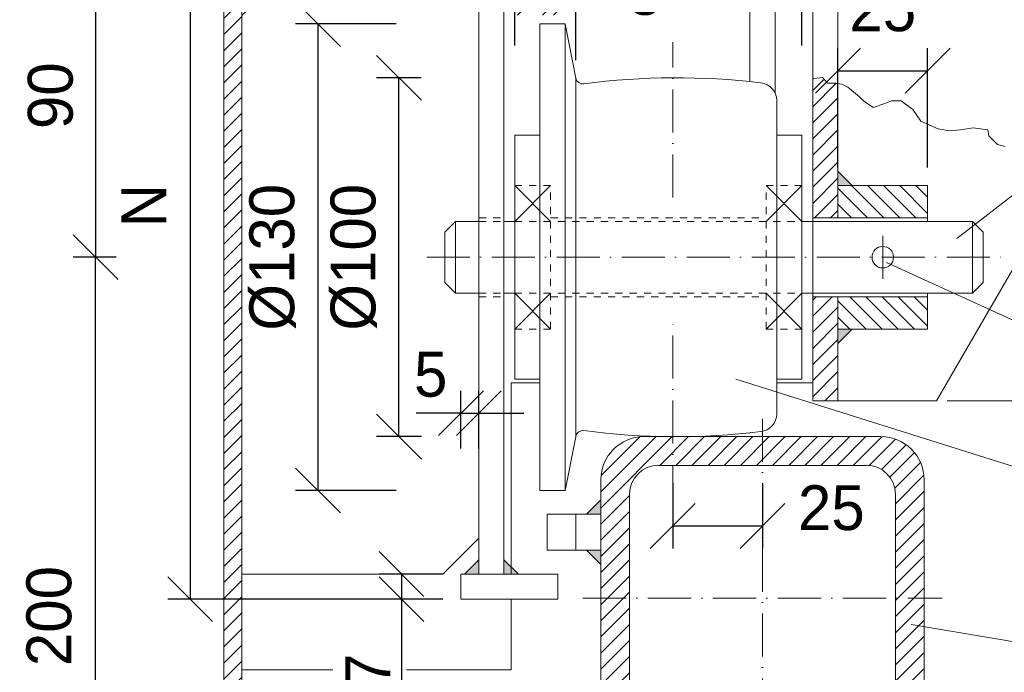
# Model space of a CAD drawing. Header units: millimetres. Extents: x -3395 to 5934498, y -177084 to 63013.
# Tile 579 of 652: x 146448 to 146722, y -39291 to -39109. Entities that reach past the tile are written whole.
import ezdxf

# ---------------------------------------------------------------- set-up
doc = ezdxf.new("R2010")
doc.units = ezdxf.units.MM
doc.linetypes.add('ACAD_ISO10W100', pattern=[18, 12, -3, 0, -3])
doc.linetypes.add('JIS_02_1.0', pattern=[2, 1, -1])
doc.layers.add('Bemaßung', color=7, linetype='Continuous', lineweight=9)
doc.layers.add('Beschriftung', color=7, linetype='Continuous', lineweight=9)
doc.dimstyles.new('DIN', dxfattribs={"dimtxt": 2.5, "dimasz": 2.5, "dimexe": 1.25, "dimexo": 0.625, "dimtad": 1, "dimtih": 1, "dimdec": 4, "dimdsep": 46, "dimlunit": 6, "dimtxsty": 'Standard', "dimcen": 2.5, "dimadec": 0, "dimazin": 0, "dimtfac": 1, "dimtdec": 4, "dimtmove": 0, "dimatfit": 3, "dimfxl": 0, "dimtvp": 1, "dimtolj": 1, "dimtzin": 0, "dimarcsym": 0})
pattern_1 = [(45, (0, -2380.815), (-2.24506403, 2.24506403), [])]

# ---------------------------------------------------------------- blocks, each defined once
blk = doc.blocks.new('_Oblique')
at = {"color": 0, "linetype": 'ByBlock', "lineweight": -2}
blk.add_line((-0.5, -0.5), (0.5, 0.5), dxfattribs=at)
blk = doc.blocks.new('*D679')
at = {"layer": 'Bemaßung', "color": 0, "lineweight": -2, "transparency": 16777216}
for p, q in [((146585.9, -39116.6), (146585.9, -39086.2)), ((146665.9, -39116.6), (146665.9, -39086.2)), ((146585.9, -39092.45), (146665.9, -39092.45))]:
    blk.add_line(p, q, dxfattribs=at)
at = {"layer": 'DEFPOINTS', "color": 0, "transparency": 16777216}
for p in [(146665.9, -39092.45), (146585.9, -39141.6), (146665.9, -39141.6)]:
    blk.add_point(p, dxfattribs=at)
at = {"layer": 'Bemaßung', "color": 0, "lineweight": -2, "transparency": 16777216, "xscale": 12.5, "yscale": 12.5, "zscale": 12.5, "rotation": 180}
blk.add_blockref('_Oblique', (146585.9, -39092.45), dxfattribs=at)
at = {"layer": 'Bemaßung', "color": 0, "lineweight": -2, "transparency": 16777216, "xscale": 12.5, "yscale": 12.5, "zscale": 12.5}
blk.add_blockref('_Oblique', (146665.9, -39092.45), dxfattribs=at)
at = {"layer": 'Bemaßung', "color": 0, "transparency": 16777216, "insert": (146625.9, -39083.07), "char_height": 12.5, "attachment_point": 5}
blk.add_mtext('\\A1;80', dxfattribs=at)
blk = doc.blocks.new('*D680')
at = {"layer": 'Bemaßung', "color": 0, "lineweight": -2, "transparency": 16777216}
for p, q in [((146592.88, -39105.6), (146592.88, -39095.65)), ((146599.9, -39105.6), (146599.9, -39095.65)), ((146592.88, -39101.9), (146554.21, -39101.9)), ((146599.9, -39101.9), (146592.88, -39101.9))]:
    blk.add_line(p, q, dxfattribs=at)
at = {"layer": 'DEFPOINTS', "color": 0, "transparency": 16777216}
for p in [(146599.9, -39101.9), (146592.88, -39110.6), (146599.9, -39110.6)]:
    blk.add_point(p, dxfattribs=at)
at = {"layer": 'Bemaßung', "color": 0, "lineweight": -2, "transparency": 16777216, "xscale": 12.5, "yscale": 12.5, "zscale": 12.5, "rotation": 180}
blk.add_blockref('_Oblique', (146592.88, -39101.9), dxfattribs=at)
at = {"layer": 'Bemaßung', "color": 0, "lineweight": -2, "transparency": 16777216, "xscale": 12.5, "yscale": 12.5, "zscale": 12.5}
blk.add_blockref('_Oblique', (146599.9, -39101.9), dxfattribs=at)
at = {"layer": 'Bemaßung', "color": 0, "transparency": 16777216, "insert": (146561.5, -39092.52), "char_height": 12.5, "attachment_point": 5}
blk.add_mtext('\\A1;7', dxfattribs=at)
blk = doc.blocks.new('*D681')
at = {"layer": 'Bemaßung', "color": 0, "lineweight": -2, "transparency": 16777216}
for p, q in [((146599.9, -39105.6), (146599.9, -39095.65)), ((146602.92, -39120.7), (146602.92, -39095.65)), ((146599.9, -39101.9), (146587.4, -39101.9)), ((146602.92, -39101.9), (146599.9, -39101.9)), ((146602.92, -39101.9), (146615.42, -39101.9))]:
    blk.add_line(p, q, dxfattribs=at)
at = {"layer": 'DEFPOINTS', "color": 0, "transparency": 16777216}
for p in [(146599.9, -39101.9), (146599.9, -39110.6), (146602.92, -39125.7)]:
    blk.add_point(p, dxfattribs=at)
at = {"layer": 'Bemaßung', "color": 0, "lineweight": -2, "transparency": 16777216, "xscale": 12.5, "yscale": 12.5, "zscale": 12.5}
blk.add_blockref('_Oblique', (146599.9, -39101.9), dxfattribs=at)
at = {"layer": 'Bemaßung', "color": 0, "lineweight": -2, "transparency": 16777216, "xscale": 12.5, "yscale": 12.5, "zscale": 12.5, "rotation": 180}
blk.add_blockref('_Oblique', (146602.92, -39101.9), dxfattribs=at)
at = {"layer": 'Bemaßung', "color": 0, "transparency": 16777216, "insert": (146622.12, -39101.9), "char_height": 12.5, "attachment_point": 5}
blk.add_mtext('\\A1;3', dxfattribs=at)
blk = doc.blocks.new('*D685')
at = {"layer": 'Bemaßung', "color": 0, "lineweight": -2, "transparency": 16777216}
for p, q in [((146675.9, -39150.6), (146675.9, -39117.38)), ((146700.9, -39150.6), (146700.9, -39117.38)), ((146675.9, -39123.63), (146700.9, -39123.63))]:
    blk.add_line(p, q, dxfattribs=at)
at = {"layer": 'DEFPOINTS', "color": 0, "transparency": 16777216}
for p in [(146700.9, -39123.63), (146675.9, -39155.6), (146700.9, -39155.6)]:
    blk.add_point(p, dxfattribs=at)
at = {"layer": 'Bemaßung', "color": 0, "lineweight": -2, "transparency": 16777216, "xscale": 12.5, "yscale": 12.5, "zscale": 12.5, "rotation": 180}
blk.add_blockref('_Oblique', (146675.9, -39123.63), dxfattribs=at)
at = {"layer": 'Bemaßung', "color": 0, "lineweight": -2, "transparency": 16777216, "xscale": 12.5, "yscale": 12.5, "zscale": 12.5}
blk.add_blockref('_Oblique', (146700.9, -39123.63), dxfattribs=at)
at = {"layer": 'Bemaßung', "color": 0, "transparency": 16777216, "insert": (146688.4, -39106.45), "char_height": 12.5, "attachment_point": 5}
blk.add_mtext('\\A1;25', dxfattribs=at)
blk = doc.blocks.new('*D686')
at = {"layer": 'Bemaßung', "color": 0, "lineweight": -2, "transparency": 16777216}
for p, q in [((146738.4, -39165.6), (146751.36, -39165.6)), ((146745.11, -39165.6), (146745.11, -39185.6)), ((146738.4, -39185.6), (146751.36, -39185.6))]:
    blk.add_line(p, q, dxfattribs=at)
at = {"layer": 'DEFPOINTS', "color": 0, "transparency": 16777216}
for p in [(146713.4, -39165.6), (146713.4, -39185.6), (146745.11, -39185.6)]:
    blk.add_point(p, dxfattribs=at)
at = {"layer": 'Bemaßung', "color": 0, "lineweight": -2, "transparency": 16777216, "xscale": 12.5, "yscale": 12.5, "zscale": 12.5}
for p, rotation in [((146745.11, -39165.6), 90), ((146745.11, -39185.6), 270)]:
    blk.add_blockref('_Oblique', p, dxfattribs=dict(at, rotation=rotation))
at = {"layer": 'Bemaßung', "color": 0, "transparency": 16777216, "insert": (146762.23, -39175.6), "char_height": 12.5, "attachment_point": 5, "rotation": 90}
blk.add_mtext('\\A1;%%C20', dxfattribs=at)
blk = doc.blocks.new('*D687')
at = {"layer": 'Bemaßung', "color": 0, "lineweight": -2, "transparency": 16777216}
for p, q in [((146740.9, -39155.6), (146791.44, -39155.6)), ((146785.19, -39155.6), (146785.19, -39195.6)), ((146740.9, -39195.6), (146791.44, -39195.6))]:
    blk.add_line(p, q, dxfattribs=at)
at = {"layer": 'DEFPOINTS', "color": 0, "transparency": 16777216}
for p in [(146700.9, -39155.6), (146700.9, -39195.6), (146785.19, -39195.6)]:
    blk.add_point(p, dxfattribs=at)
at = {"layer": 'Bemaßung', "color": 0, "lineweight": -2, "transparency": 16777216, "xscale": 12.5, "yscale": 12.5, "zscale": 12.5}
for p, rotation in [((146785.19, -39155.6), 90), ((146785.19, -39195.6), 270)]:
    blk.add_blockref('_Oblique', p, dxfattribs=dict(at, rotation=rotation))
at = {"layer": 'Bemaßung', "color": 0, "transparency": 16777216, "insert": (146802.44, -39175.6), "char_height": 12.5, "attachment_point": 5, "rotation": 90}
blk.add_mtext('\\A1;%%C40', dxfattribs=at)
blk = doc.blocks.new('*D689')
at = {"layer": 'Bemaßung', "color": 0, "lineweight": -2, "transparency": 16777216}
for p, q in [((146769.9, -39215.59), (146836.71, -39215.59)), ((146830.46, -39215.59), (146830.46, -39225.59)), ((146732.9, -39225.59), (146836.71, -39225.59)), ((146830.46, -39225.59), (146830.46, -39258.93))]:
    blk.add_line(p, q, dxfattribs=at)
at = {"layer": 'DEFPOINTS', "color": 0, "transparency": 16777216}
for p in [(146724.9, -39215.59), (146830.46, -39215.59), (146687.9, -39225.59)]:
    blk.add_point(p, dxfattribs=at)
at = {"layer": 'Bemaßung', "color": 0, "lineweight": -2, "transparency": 16777216, "xscale": 12.5, "yscale": 12.5, "zscale": 12.5}
for p, rotation in [((146830.46, -39215.59), 90), ((146830.46, -39225.59), 270)]:
    blk.add_blockref('_Oblique', p, dxfattribs=dict(at, rotation=rotation))
at = {"layer": 'Bemaßung', "color": 0, "transparency": 16777216, "insert": (146821.08, -39248.51), "char_height": 12.5, "attachment_point": 5, "rotation": 90}
blk.add_mtext('\\A1;10', dxfattribs=at)
blk = doc.blocks.new('*D698')
at = {"layer": 'Bemaßung', "color": 0, "lineweight": -2, "transparency": 16777216}
for p, q in [((146629.9, -39238.59), (146629.9, -39256.72)), ((146654.9, -39238.59), (146654.9, -39256.72)), ((146629.9, -39250.47), (146654.9, -39250.47))]:
    blk.add_line(p, q, dxfattribs=at)
at = {"layer": 'DEFPOINTS', "color": 0, "transparency": 16777216}
for p in [(146629.9, -39233.59), (146654.9, -39233.59), (146654.9, -39250.47)]:
    blk.add_point(p, dxfattribs=at)
at = {"layer": 'Bemaßung', "color": 0, "lineweight": -2, "transparency": 16777216, "xscale": 12.5, "yscale": 12.5, "zscale": 12.5, "rotation": 180}
blk.add_blockref('_Oblique', (146629.9, -39250.47), dxfattribs=at)
at = {"layer": 'Bemaßung', "color": 0, "lineweight": -2, "transparency": 16777216, "xscale": 12.5, "yscale": 12.5, "zscale": 12.5}
blk.add_blockref('_Oblique', (146654.9, -39250.47), dxfattribs=at)
at = {"layer": 'Bemaßung', "color": 0, "transparency": 16777216, "insert": (146674.07, -39245.46), "char_height": 12.5, "attachment_point": 5}
blk.add_mtext('\\A1;25', dxfattribs=at)
blk = doc.blocks.new('*D699')
at = {"layer": 'Bemaßung', "color": 0, "lineweight": -2, "transparency": 16777216}
for p, q in [((146565.9, -39078.87), (146489.26, -39078.87)), ((146495.51, -39078.87), (146495.51, -39270.87)), ((146565.9, -39270.87), (146489.26, -39270.87))]:
    blk.add_line(p, q, dxfattribs=at)
at = {"layer": 'DEFPOINTS', "color": 0, "transparency": 16777216}
for p in [(146575.9, -39078.87), (146495.51, -39270.87), (146575.9, -39270.87)]:
    blk.add_point(p, dxfattribs=at)
at = {"layer": 'Bemaßung', "color": 0, "lineweight": -2, "transparency": 16777216, "xscale": 12.5, "yscale": 12.5, "zscale": 12.5}
for p, rotation in [((146495.51, -39078.87), 90), ((146495.51, -39270.87), 270)]:
    blk.add_blockref('_Oblique', p, dxfattribs=dict(at, rotation=rotation))
at = {"layer": 'Bemaßung', "color": 0, "transparency": 16777216, "insert": (146482.59, -39161.22), "char_height": 12.5, "attachment_point": 5, "rotation": 90}
blk.add_mtext('\\A1;N', dxfattribs=at)
blk = doc.blocks.new('*D700')
at = {"layer": 'Bemaßung', "color": 0, "lineweight": -2, "transparency": 16777216}
for p, q in [((146565.9, -39263.87), (146548.1, -39263.87)), ((146554.35, -39263.87), (146554.35, -39270.87)), ((146565.9, -39270.87), (146548.1, -39270.87)), ((146554.35, -39270.87), (146554.35, -39297.95))]:
    blk.add_line(p, q, dxfattribs=at)
at = {"layer": 'DEFPOINTS', "color": 0, "transparency": 16777216}
for p in [(146554.35, -39263.87), (146570.9, -39263.87), (146570.9, -39270.87)]:
    blk.add_point(p, dxfattribs=at)
at = {"layer": 'Bemaßung', "color": 0, "lineweight": -2, "transparency": 16777216, "xscale": 12.5, "yscale": 12.5, "zscale": 12.5}
for p, rotation in [((146554.35, -39263.87), 90), ((146554.35, -39270.87), 270)]:
    blk.add_blockref('_Oblique', p, dxfattribs=dict(at, rotation=rotation))
at = {"layer": 'Bemaßung', "color": 0, "transparency": 16777216, "insert": (146544.98, -39290.66), "char_height": 12.5, "attachment_point": 5, "rotation": 90}
blk.add_mtext('\\A1;7', dxfattribs=at)
blk = doc.blocks.new('*D701')
at = {"layer": 'Bemaßung', "color": 0, "lineweight": -2, "transparency": 16777216}
for p, q in [((146570.9, -39228.87), (146570.9, -39212.78)), ((146575.9, -39228.87), (146575.9, -39212.78)), ((146570.9, -39219.03), (146558.4, -39219.03)), ((146570.9, -39219.03), (146575.9, -39219.03)), ((146575.9, -39219.03), (146588.4, -39219.03))]:
    blk.add_line(p, q, dxfattribs=at)
at = {"layer": 'DEFPOINTS', "color": 0, "transparency": 16777216}
for p in [(146575.9, -39219.03), (146570.9, -39263.87), (146575.9, -39263.87)]:
    blk.add_point(p, dxfattribs=at)
at = {"layer": 'Bemaßung', "color": 0, "lineweight": -2, "transparency": 16777216, "xscale": 12.5, "yscale": 12.5, "zscale": 12.5}
blk.add_blockref('_Oblique', (146570.9, -39219.03), dxfattribs=at)
at = {"layer": 'Bemaßung', "color": 0, "lineweight": -2, "transparency": 16777216, "xscale": 12.5, "yscale": 12.5, "zscale": 12.5, "rotation": 180}
blk.add_blockref('_Oblique', (146575.9, -39219.03), dxfattribs=at)
at = {"layer": 'Bemaßung', "color": 0, "transparency": 16777216, "insert": (146562.5, -39208.29), "char_height": 12.5, "attachment_point": 5}
blk.add_mtext('\\A1;5', dxfattribs=at)
blk = doc.blocks.new('*D702')
at = {"layer": 'Bemaßung', "color": 0, "lineweight": -2, "transparency": 16777216}
for p, q in [((146552.88, -39110.6), (146524.83, -39110.6)), ((146531.08, -39110.6), (146531.08, -39240.6)), ((146552.88, -39240.6), (146524.83, -39240.6))]:
    blk.add_line(p, q, dxfattribs=at)
at = {"layer": 'DEFPOINTS', "color": 0, "transparency": 16777216}
for p in [(146592.88, -39110.6), (146531.08, -39240.6), (146592.88, -39240.6)]:
    blk.add_point(p, dxfattribs=at)
at = {"layer": 'Bemaßung', "color": 0, "lineweight": -2, "transparency": 16777216, "xscale": 12.5, "yscale": 12.5, "zscale": 12.5}
for p, rotation in [((146531.08, -39110.6), 90), ((146531.08, -39240.6), 270)]:
    blk.add_blockref('_Oblique', p, dxfattribs=dict(at, rotation=rotation))
at = {"layer": 'Bemaßung', "color": 0, "transparency": 16777216, "insert": (146518.47, -39175.6), "char_height": 12.5, "attachment_point": 5, "rotation": 90}
blk.add_mtext('\\A1;%%C130', dxfattribs=at)
blk = doc.blocks.new('*D703')
at = {"layer": 'Bemaßung', "color": 0, "lineweight": -2, "transparency": 16777216}
for p, q in [((146559.79, -39125.6), (146547.4, -39125.6)), ((146553.65, -39225.59), (146553.65, -39125.6)), ((146559.9, -39225.59), (146547.4, -39225.59))]:
    blk.add_line(p, q, dxfattribs=at)
at = {"layer": 'DEFPOINTS', "color": 0, "transparency": 16777216}
for p in [(146553.65, -39125.6), (146629.79, -39125.6), (146629.9, -39225.59)]:
    blk.add_point(p, dxfattribs=at)
at = {"layer": 'Bemaßung', "color": 0, "lineweight": -2, "transparency": 16777216, "xscale": 12.5, "yscale": 12.5, "zscale": 12.5}
for p, rotation in [((146553.65, -39125.6), 90), ((146553.65, -39225.59), 270)]:
    blk.add_blockref('_Oblique', p, dxfattribs=dict(at, rotation=rotation))
at = {"layer": 'Bemaßung', "color": 0, "transparency": 16777216, "insert": (146541.08, -39175.6), "char_height": 12.5, "attachment_point": 5, "rotation": 90}
blk.add_mtext('\\A1;%%C100', dxfattribs=at)
blk = doc.blocks.new('*D705')
at = {"layer": 'Bemaßung', "color": 0, "lineweight": -2, "transparency": 16777216}
for p, q in [((146474.9, -39175.59), (146462.9, -39175.59)), ((146469.15, -39375.59), (146469.15, -39175.59)), ((146502.13, -39375.59), (146462.9, -39375.59))]:
    blk.add_line(p, q, dxfattribs=at)
at = {"layer": 'DEFPOINTS', "color": 0, "transparency": 16777216}
for p in [(146469.15, -39175.59), (146504.9, -39175.59), (146532.13, -39375.59)]:
    blk.add_point(p, dxfattribs=at)
at = {"layer": 'Bemaßung', "color": 0, "lineweight": -2, "transparency": 16777216, "xscale": 12.5, "yscale": 12.5, "zscale": 12.5}
for p, rotation in [((146469.15, -39175.59), 90), ((146469.15, -39375.59), 270)]:
    blk.add_blockref('_Oblique', p, dxfattribs=dict(at, rotation=rotation))
at = {"layer": 'Bemaßung', "color": 0, "transparency": 16777216, "insert": (146456.22, -39275.59), "char_height": 12.5, "attachment_point": 5, "rotation": 90}
blk.add_mtext('\\A1;200', dxfattribs=at)
blk = doc.blocks.new('*D706')
at = {"layer": 'Bemaßung', "color": 0, "lineweight": -2, "transparency": 16777216}
for p, q in [((146474.9, -39085.59), (146462.9, -39085.59)), ((146469.15, -39085.59), (146469.15, -39175.59)), ((146474.9, -39175.59), (146462.9, -39175.59))]:
    blk.add_line(p, q, dxfattribs=at)
at = {"layer": 'DEFPOINTS', "color": 0, "transparency": 16777216}
for p in [(146504.9, -39085.59), (146469.15, -39175.59), (146504.9, -39175.59)]:
    blk.add_point(p, dxfattribs=at)
at = {"layer": 'Bemaßung', "color": 0, "lineweight": -2, "transparency": 16777216, "xscale": 12.5, "yscale": 12.5, "zscale": 12.5}
for p, rotation in [((146469.15, -39085.59), 90), ((146469.15, -39175.59), 270)]:
    blk.add_blockref('_Oblique', p, dxfattribs=dict(at, rotation=rotation))
at = {"layer": 'Bemaßung', "color": 0, "transparency": 16777216, "insert": (146456.62, -39130.59), "char_height": 12.5, "attachment_point": 5, "rotation": 90}
blk.add_mtext('\\A1;90', dxfattribs=at)

msp = doc.modelspace()

# ---------------------------------------------------------------- hatches: boundary and pattern name
at = {"lineweight": 5}
h = msp.add_hatch(dxfattribs=at)
h.set_pattern_fill('ANSI31', color=0)
h.set_pattern_definition(pattern_1)
edge = h.paths.add_edge_path()
edge.add_line((146847.1824, -39034.65372), (146847.1824, -39029.60617))
edge.add_arc((147504.8978, -43921.90522), 4936.31234, 97.65687328, 101.42118628)
edge.add_arc((146529.8978, -39108.21756), 25, 95.7105931, 180)
edge.add_line((146504.8978, -39108.21756), (146504.8978, -39375.59287))
edge.add_line((146504.8978, -39375.59287), (146509.8978, -39375.59287))
edge.add_line((146509.8978, -39375.59287), (146509.8978, -39108.21756))
edge.add_arc((146529.8978, -39108.21756), 20, 95.7105931, 180, ccw=False)
edge.add_arc((147504.8978, -43924.41769), 4933.79988, 97.66079583, 101.42118627, ccw=False)
h = msp.add_hatch(dxfattribs=at)
h.set_pattern_fill('ANSI31', color=0)
h.set_pattern_definition(pattern_1)
h.paths.add_polyline_path([(146675.8978, -39155.59598), (146675.8978, -39127.20535), (146675.41164, -39127.12437), (146673.78741, -39127.12437), (146672.9753, -39127.12437), (146671.62177, -39125.50056), (146669.18543, -39125.77117), (146668.8978, -39125.77117), (146668.8978, -39164.59598), (146675.8978, -39164.59598)])
h.paths.add_polyline_path([(146675.8978, -39186.59598), (146668.8978, -39186.59598), (146668.8978, -39215.59287), (146675.8978, -39215.59287)])
h = msp.add_hatch(color=0, dxfattribs=at)
h.dxf.hatch_style = 1
h.paths.add_polyline_path([(146679.8978, -39155.59598), (146675.8978, -39155.59598), (146675.8978, -39151.59598)])
h = msp.add_hatch(dxfattribs=at)
h.set_pattern_fill('ANSI31', color=0, angle=90)
h.set_pattern_definition([(135, (0, -2380.815), (-2.24506403, -2.24506403), [])])
h.paths.add_polyline_path([(146700.8978, -39155.59598), (146675.8978, -39155.59598), (146675.8978, -39164.59598), (146700.8978, -39164.59598)])
h.paths.add_polyline_path([(146700.8978, -39186.59598), (146675.8978, -39186.59598), (146675.8978, -39195.59598), (146700.8978, -39195.59598)])
h = msp.add_hatch(color=0, dxfattribs=at)
h.dxf.hatch_style = 1
h.paths.add_polyline_path([(146679.8978, -39195.59598), (146675.8978, -39195.59598), (146675.8978, -39199.59598)])
h = msp.add_hatch(dxfattribs=at)
h.set_pattern_fill('ANSI31', color=0)
edge = h.paths.add_edge_path()
edge.add_line((146687.8978, -39225.59287), (146621.8978, -39225.59287))
edge.add_arc((146621.8978, -39237.59287), 12, 90, 180)
edge.add_line((146609.8978, -39237.59287), (146609.8978, -39303.59287))
edge.add_arc((146621.8978, -39303.59287), 12, 180, 270)
edge.add_line((146621.8978, -39315.59287), (146687.8978, -39315.59287))
edge.add_arc((146687.8978, -39303.59287), 12, 270, 360)
edge.add_line((146699.8978, -39303.59287), (146699.8978, -39237.59287))
edge.add_arc((146687.8978, -39237.59287), 12, 0, 90)
edge = h.paths.add_edge_path(flags=16)
edge.add_arc((146683.8978, -39299.59287), 8, 270, 360)
edge.add_line((146691.8978, -39299.59287), (146691.8978, -39241.59287))
edge.add_arc((146683.8978, -39241.59287), 8, 0, 90)
edge.add_line((146683.8978, -39233.59287), (146625.8978, -39233.59287))
edge.add_arc((146625.8978, -39241.59287), 8, 90, 180)
edge.add_line((146617.8978, -39241.59287), (146617.8978, -39299.59287))
edge.add_arc((146625.8978, -39299.59287), 8, 180, 270)
edge.add_line((146625.8978, -39307.59287), (146683.8978, -39307.59287))
h = msp.add_hatch(color=0, dxfattribs=at)
h.dxf.hatch_style = 1
h.paths.add_polyline_path([(146605.8978, -39247.23259), (146609.8978, -39247.23259), (146609.8978, -39243.23259)])
h = msp.add_hatch(color=0, dxfattribs=at)
h.dxf.hatch_style = 1
h.paths.add_polyline_path([(146605.8978, -39257.23259), (146609.8978, -39257.23259), (146609.8978, -39261.23259)])
h = msp.add_hatch(color=0, dxfattribs=at)
h.dxf.hatch_style = 1
h.paths.add_polyline_path([(146571.8978, -39263.86919), (146575.8978, -39263.86919), (146575.8978, -39259.86919)])
h = msp.add_hatch(color=0, dxfattribs=at)
h.dxf.hatch_style = 1
h.paths.add_polyline_path([(146586.8978, -39263.86919), (146582.8978, -39263.86919), (146582.8978, -39259.86919)])

# ---------------------------------------------------------------- linework, layer by layer
at = {"lineweight": 9}
for p, q in [((146804.44338, -39040.59287), (146703.40708, -39215.59287)), ((146675.8978, -39164.59598), (146675.8978, -39060.76266)), ((146668.8978, -39061.96098), (146668.8978, -39215.59287)), ((146651.3978, -39126.66551), (146651.3978, -39065.00219)), ((146658.3978, -39129.78613), (146658.3978, -39063.77792)), ((146575.8978, -39263.86919), (146575.8978, -39078.86919)), ((146582.8978, -39263.86919), (146582.8978, -39077.53238)), ((146602.918, -39125.69638), (146599.8978, -39110.59598)), ((146602.8978, -39225.59598), (146602.8978, -39125.59608)), ((146658.8978, -39131.96138), (146658.8978, -39219.23058)), ((146668.8978, -39164.59598), (146700.8978, -39164.59598)), ((146566.3978, -39168.59598), (146569.3978, -39165.59598)), ((146569.3978, -39165.59598), (146575.8978, -39165.59598)), ((146569.3978, -39165.59598), (146569.3978, -39185.59598)), ((146585.8978, -39165.59598), (146582.8978, -39165.59598)), ((146665.8978, -39165.59598), (146668.8978, -39165.59598)), ((146668.8978, -39165.59598), (146700.8978, -39165.59598)), ((146713.3978, -39165.59598), (146700.8978, -39165.59598)), ((146713.3978, -39165.59598), (146713.3978, -39185.59598)), ((146713.3978, -39165.59598), (146716.3978, -39168.59598)), ((146566.3978, -39168.59598), (146566.3978, -39182.59598)), ((146716.3978, -39168.59598), (146716.3978, -39182.59598)), ((146566.3978, -39182.59598), (146569.3978, -39185.59598)), ((146713.3978, -39185.59598), (146716.3978, -39182.59598)), ((146569.3978, -39185.59598), (146575.8978, -39185.59598)), ((146585.8978, -39185.59598), (146582.8978, -39185.59598)), ((146665.8978, -39185.59598), (146668.8978, -39185.59598)), ((146668.8978, -39185.59598), (146700.8978, -39185.59598)), ((146668.8978, -39186.59598), (146700.8978, -39186.59598)), ((146675.8978, -39215.59287), (146675.8978, -39186.59598)), ((146713.3978, -39185.59598), (146700.8978, -39185.59598)), ((146668.8978, -39215.59287), (146675.8978, -39215.59287)), ((146675.8978, -39215.59287), (146703.40708, -39215.59287)), ((146599.8978, -39240.59598), (146602.8978, -39225.59598)), ((146602.8978, -39247.23259), (146602.8978, -39257.23259)), ((146565.8978, -39263.86919), (146575.8978, -39253.86919)), ((146565.8978, -39263.86919), (146509.8978, -39263.86919)), ((146582.8978, -39263.86919), (146575.8978, -39263.86919))]:
    msp.add_line(p, q, dxfattribs=at)
at = {"linetype": 'ACAD_ISO10W100', "lineweight": 5}
for p, q in [((146629.8978, -39158.93905), (146629.8978, -39115.62972)), ((146688.3978, -39181.59598), (146688.3978, -39169.59598)), ((146561.3978, -39175.59598), (146721.3978, -39175.59598)), ((146629.8978, -39245.57357), (146629.8978, -39193.79116)), ((146654.8978, -39220.59287), (146654.8978, -39320.59287)), ((146604.8978, -39270.59287), (146704.8978, -39270.59287))]:
    msp.add_line(p, q, dxfattribs=at)
at = {"lineweight": 5}
for p, q in [((146585.8978, -39155.59598), (146595.8978, -39165.59598)), ((146595.8978, -39155.59598), (146585.8978, -39165.59598)), ((146665.8978, -39155.59598), (146655.8978, -39165.59598)), ((146655.8978, -39155.59598), (146665.8978, -39165.59598)), ((146585.8978, -39195.59598), (146595.8978, -39185.59598)), ((146585.8978, -39185.59598), (146595.8978, -39195.59598)), ((146665.8978, -39185.59598), (146655.8978, -39195.59598)), ((146655.8978, -39185.59598), (146665.8978, -39195.59598)), ((146736.10369, -39284.63426), (146696.26929, -39277.94122))]:
    msp.add_line(p, q, dxfattribs=at)
at = {"linetype": 'JIS_02_1.0', "lineweight": 5, "ltscale": 2}
for p, q in [((146575.8978, -39164.59598), (146582.8978, -39164.59598)), ((146595.8978, -39164.59598), (146655.8978, -39164.59598)), ((146575.8978, -39165.59598), (146582.8978, -39165.59598)), ((146585.8978, -39165.59598), (146665.8978, -39165.59598)), ((146575.8978, -39185.59598), (146582.8978, -39185.59598)), ((146575.8978, -39186.59598), (146582.8978, -39186.59598)), ((146585.8978, -39185.59598), (146665.8978, -39185.59598)), ((146595.8978, -39186.59598), (146655.8978, -39186.59598))]:
    msp.add_line(p, q, dxfattribs=at)
at = {"lineweight": 9}
for points in [[(146847.1824, -39029.60617, 0.016426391), (146527.41021, -39083.34163, 0.385313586), (146504.8978, -39108.21756), (146504.8978, -39375.59287), (146509.8978, -39375.59287), (146509.8978, -39108.21756, -0.385313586), (146527.90773, -39088.31682, -0.016409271), (146847.1824, -39034.65372, -0.016409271)], [(146847.1824, -39034.65372, 0.016286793), (146530.27648, -39087.83889), (146509.8978, -39108.21756), (146509.8978, -39290.59287), (146535.24956, -39290.59287)]]:
    msp.add_lwpolyline(points, format="xyb", dxfattribs=at)
for points in [[(146592.8978, -39240.59598), (146599.8978, -39240.59598), (146599.8978, -39110.59598), (146592.8978, -39110.59598)], [(146585.8978, -39141.59598), (146592.8978, -39141.59598), (146592.8978, -39209.59598), (146585.8978, -39209.59598)], [(146658.8978, -39141.59598), (146665.8978, -39141.59598), (146665.8978, -39209.59598), (146658.8978, -39209.59598)], [(146594.8978, -39257.23259), (146609.8978, -39257.23259), (146609.8978, -39247.23259), (146594.8978, -39247.23259)], [(146570.8978, -39270.86919), (146597.8978, -39270.86919), (146597.8978, -39263.86919), (146570.8978, -39263.86919)]]:
    msp.add_lwpolyline(points, close=True, dxfattribs=at)
at = {"lineweight": 5}
msp.add_lwpolyline([(146722.51549, -39144.71433), (146720.34985, -39144.17311), (146717.91351, -39141.73765), (146717.64281, -39140.11384), (146713.58199, -39139.57263), (146710.06283, -39140.11384), (146707.08508, -39140.38445), (146703.83637, -39139.84324), (146698.96369, -39137.67838), (146696.79805, -39134.43093), (146693.54935, -39131.99546), (146690.8423, -39131.99546), (146688.94737, -39132.80728), (146685.69867, -39133.88971), (146682.99162, -39131.99546), (146681.9088, -39130.91287), (146678.66034, -39128.2068), (146677.03611, -39127.39497), (146675.41164, -39127.12437), (146673.78741, -39127.12437), (146672.9753, -39127.12437), (146671.62177, -39125.50056), (146669.18543, -39125.77117), (146668.8978, -39125.77117)], dxfattribs=at)
for points in [[(146679.8978, -39155.59598), (146675.8978, -39155.59598), (146675.8978, -39151.59598)], [(146679.8978, -39195.59598), (146675.8978, -39195.59598), (146675.8978, -39199.59598)], [(146605.8978, -39247.23259), (146609.8978, -39247.23259), (146609.8978, -39243.23259)], [(146605.8978, -39257.23259), (146609.8978, -39257.23259), (146609.8978, -39261.23259)], [(146571.8978, -39263.86919), (146575.8978, -39263.86919), (146575.8978, -39259.86919)], [(146586.8978, -39263.86919), (146582.8978, -39263.86919), (146582.8978, -39259.86919)]]:
    msp.add_lwpolyline(points, close=True, dxfattribs=at)
at = {"linetype": 'JIS_02_1.0', "lineweight": 5, "ltscale": 2}
for points in [[(146595.8978, -39155.59598), (146585.8978, -39155.59598), (146585.8978, -39195.59598), (146595.8978, -39195.59598)], [(146655.8978, -39155.59598), (146665.8978, -39155.59598), (146665.8978, -39195.59598), (146655.8978, -39195.59598)]]:
    msp.add_lwpolyline(points, close=True, dxfattribs=at)
at = {"lineweight": 9}
for points in [[(146700.8978, -39165.59598), (146700.8978, -39155.59598), (146675.8978, -39155.59598), (146675.8978, -39164.59598)], [(146675.8978, -39186.59598), (146675.8978, -39195.59598), (146700.8978, -39195.59598), (146700.8978, -39185.59598)], [(146584.8978, -39263.86919), (146584.8978, -39210.59287), (146592.8978, -39210.59287)], [(146658.8978, -39210.59287), (146668.8978, -39210.59287)], [(146706.29383, -39215.59287), (146724.8978, -39215.59287), (146724.8978, -39290.59287), (146847.1824, -39290.59287)], [(146555.75953, -39290.59287), (146584.8978, -39290.59287), (146584.8978, -39270.86919)]]:
    msp.add_lwpolyline(points, dxfattribs=at)
for points in [[(146687.8978, -39225.59287), (146621.8978, -39225.59287, 0.414213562), (146609.8978, -39237.59287), (146609.8978, -39303.59287, 0.414213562), (146621.8978, -39315.59287), (146687.8978, -39315.59287, 0.414213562), (146699.8978, -39303.59287), (146699.8978, -39237.59287, 0.414213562)], [(146683.8978, -39307.59287, 0.414213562), (146691.8978, -39299.59287), (146691.8978, -39241.59287, 0.414213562), (146683.8978, -39233.59287), (146625.8978, -39233.59287, 0.414213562), (146617.8978, -39241.59287), (146617.8978, -39299.59287, 0.414213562), (146625.8978, -39307.59287)]]:
    msp.add_lwpolyline(points, format="xyb", close=True, dxfattribs=at)
msp.add_circle((146688.3978, -39175.59598), 3, dxfattribs=at)
for centre, radius, start, end in [((146604.87921, -39125.30417), 2, 191.3092694, 277.81785), ((146630.8978, -39322.59598), 197, 83.1342028, 97.5096028), ((146653.91602, -39131.9614), 4.98178, 0.0002139, 83.86925), ((146653.91602, -39219.23056), 4.98178, 276.1307472, 359.9997833), ((146604.87921, -39225.88779), 2, 82.18215, 168.6907306), ((146630.8978, -39028.59598), 197, 262.4903972, 276.8657972)]:
    msp.add_arc(centre, radius, start, end, dxfattribs=at)
at = {"layer": 'Beschriftung', "lineweight": 5}
for p, q in [((146708.9996, -39170.36009), (146782.27085, -39113.55742)), ((146689.39375, -39177.02614), (146751.48408, -39205.4236)), ((146647.43178, -39209.54402), (146822.33708, -39264.56209))]:
    msp.add_line(p, q, dxfattribs=at)

# ---------------------------------------------------------------- dimensions: what is measured, and where the dimension line sits
at = {"layer": 'Bemaßung'}
for base, p1, p2, angle, text, override, picture, middle in [((146495.51498, -39270.86919), (146575.8978, -39078.86919), (146575.8978, -39270.86919), 90, 'N', {"dimscale": 5, "dimexo": 2, "dimgap": 0, "dimdec": 2, "dimblk1": 'Oblique', "dimblk2": 'Oblique', "dimsah": 1, "dimtdec": 2, "dimtmove": 2}, '*D699', (146482.59478, -39161.21708)), ((146599.8978, -39101.89824), (146602.91804, -39125.69638), (146599.8978, -39110.59598), 180, '3', {"dimscale": 5, "dimexo": 1, "dimdec": 2, "dimblk1": 'Oblique', "dimblk2": 'Oblique', "dimsah": 1, "dimtdec": 2, "dimtmove": 2}, '*D681', (146622.12472, -39101.89824)), ((146531.08268, -39240.59598), (146592.88277, -39110.59598), (146592.88277, -39240.59598), 90, '%%C130', {"dimscale": 5, "dimexo": 8, "dimgap": 0, "dimdec": 2, "dimblk1": 'Oblique', "dimblk2": 'Oblique', "dimsah": 1, "dimtdec": 2, "dimtmove": 2}, '*D702', (146518.47099, -39175.59598)), ((146553.65006, -39125.59909), (146629.8978, -39225.59287), (146629.79101, -39125.59909), 90, '%%C100', {"dimscale": 5, "dimexo": 14, "dimgap": 0, "dimdec": 2, "dimblk1": 'Oblique', "dimblk2": 'Oblique', "dimsah": 1, "dimtdec": 2, "dimtmove": 2}, '*D703', (146541.08456, -39175.59598)), ((146785.19353, -39195.59598), (146700.8978, -39155.59598), (146700.8978, -39195.59598), 90, '%%C40', {"dimscale": 5, "dimexo": 8, "dimdec": 2, "dimblk1": 'Oblique', "dimblk2": 'Oblique', "dimsah": 1, "dimtdec": 2, "dimtmove": 2}, '*D687', (146802.44189, -39175.59598)), ((146745.11072, -39185.59598), (146713.3978, -39165.59598), (146713.3978, -39185.59598), 90, '%%C20', {"dimscale": 5, "dimexo": 5, "dimdec": 2, "dimblk1": 'Oblique', "dimblk2": 'Oblique', "dimsah": 1, "dimtdec": 2, "dimtmove": 2}, '*D686', (146762.22827, -39175.59598))]:
    dim = msp.add_linear_dim(base=base, p1=p1, p2=p2, angle=angle, text=text, dimstyle='DIN', override=override, dxfattribs=at)
    dim.commit()
    dim.dimension.update_dxf_attribs({"geometry": picture, "text_midpoint": middle, "dimtype": 160})
for base, p1, p2, override, picture, middle in [((146665.8978, -39092.44619), (146585.8978, -39141.59598), (146665.8978, -39141.59598), {"dimscale": 5, "dimexo": 5, "dimdec": 2, "dimblk1": 'Oblique', "dimblk2": 'Oblique', "dimsah": 1, "dimtdec": 2, "dimtmove": 2}, '*D679', (146625.8978, -39083.07119)), ((146700.8978, -39123.6349), (146675.8978, -39155.59598), (146700.8978, -39155.59598), {"dimscale": 5, "dimexo": 1, "dimdec": 2, "dimblk1": 'Oblique', "dimblk2": 'Oblique', "dimsah": 1, "dimtdec": 2, "dimtmove": 2}, '*D685', (146688.3978, -39106.4474))]:
    dim = msp.add_linear_dim(base=base, p1=p1, p2=p2, dimstyle='DIN', override=override, dxfattribs=at)
    dim.commit()
    dim.dimension.update_dxf_attribs({"geometry": picture, "text_midpoint": middle})
for base, p1, p2, override, picture, middle in [((146469.14792, -39175.59287), (146504.8978, -39085.59287), (146504.8978, -39175.59287), {"dimscale": 5, "dimexo": 6, "dimgap": 0, "dimdec": 2, "dimblk1": 'Oblique', "dimblk2": 'Oblique', "dimsah": 1, "dimtdec": 2, "dimtmove": 2}, '*D706', (146456.62211, -39130.59287)), ((146469.14792, -39175.59287), (146532.13382, -39375.59287), (146504.8978, -39175.59287), {"dimscale": 5, "dimexo": 6, "dimgap": 0, "dimdec": 2, "dimblk1": 'Oblique', "dimblk2": 'Oblique', "dimsah": 1, "dimtdec": 2, "dimtmove": 2}, '*D705', (146456.2223, -39275.59287)), ((146830.45694, -39215.59287), (146687.8978, -39225.59287), (146724.8978, -39215.59287), {"dimscale": 5, "dimexo": 9, "dimdec": 2, "dimblk1": 'Oblique', "dimblk2": 'Oblique', "dimsah": 1, "dimtdec": 2}, '*D689', (146830.45694, -39248.50954)), ((146554.35491, -39263.86919), (146570.8978, -39270.86919), (146570.8978, -39263.86919), {"dimscale": 5, "dimexo": 1, "dimdec": 2, "dimblk1": 'Oblique', "dimblk2": 'Oblique', "dimsah": 1, "dimtdec": 2}, '*D700', (146554.35491, -39290.66086))]:
    dim = msp.add_linear_dim(base=base, p1=p1, p2=p2, angle=90, dimstyle='DIN', override=override, dxfattribs=at)
    dim.commit()
    dim.dimension.update_dxf_attribs({"geometry": picture, "text_midpoint": middle, "dimtype": 160})
dim = msp.add_linear_dim(base=(146599.8978, -39101.89824), p1=(146592.88277, -39110.59598), p2=(146599.8978, -39110.59598), text='7', dimstyle='DIN', override={"dimscale": 5, "dimexo": 1, "dimdec": 2, "dimblk1": 'Oblique', "dimblk2": 'Oblique', "dimsah": 1, "dimtdec": 2}, dxfattribs=at)
dim.commit()
dim.dimension.update_dxf_attribs({"geometry": '*D680', "text_midpoint": (146561.49746, -39101.89824), "dimtype": 160})
for base, p1, p2, override, picture, middle in [((146575.8978, -39219.02606), (146570.8978, -39263.86919), (146575.8978, -39263.86919), {"dimscale": 5, "dimexo": 7, "dimdec": 2, "dimblk1": 'Oblique', "dimblk2": 'Oblique', "dimsah": 1, "dimtdec": 2, "dimtmove": 2}, '*D701', (146562.49742, -39208.29478)), ((146654.8978, -39250.47287), (146629.8978, -39233.59287), (146654.8978, -39233.59287), {"dimscale": 5, "dimexo": 1, "dimdec": 2, "dimblk1": 'Oblique', "dimblk2": 'Oblique', "dimsah": 1, "dimtdec": 2, "dimtmove": 2}, '*D698', (146674.06883, -39245.46108))]:
    dim = msp.add_linear_dim(base=base, p1=p1, p2=p2, dimstyle='DIN', override=override, dxfattribs=at)
    dim.commit()
    dim.dimension.update_dxf_attribs({"geometry": picture, "text_midpoint": middle, "dimtype": 160})

doc.saveas('drawing.dxf')
